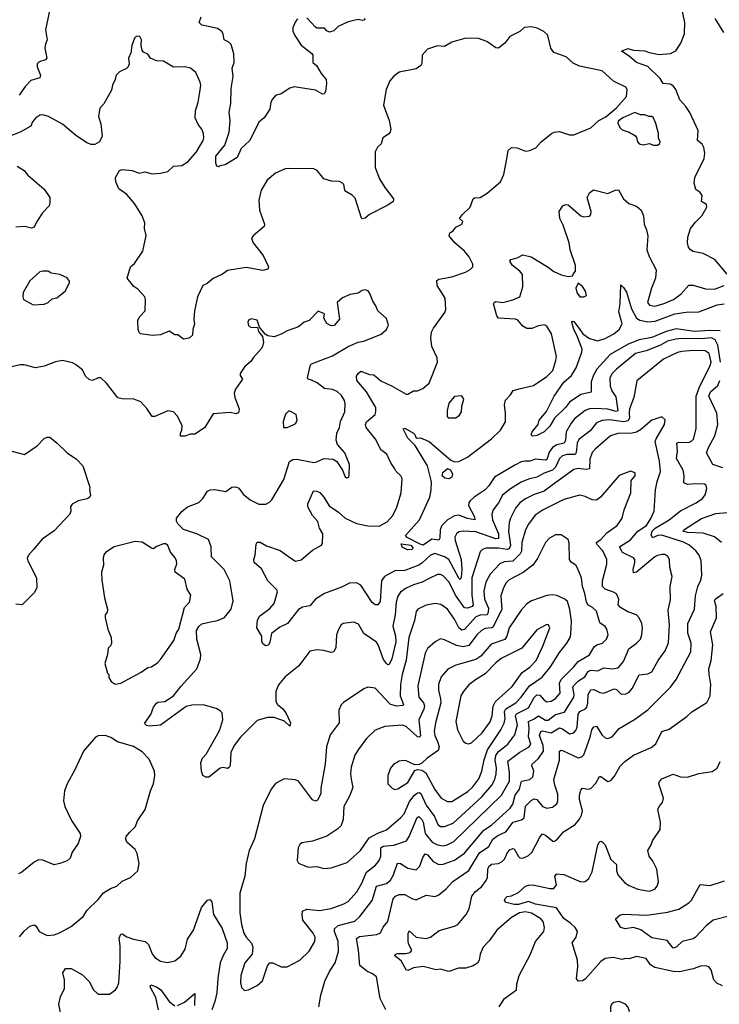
# Model space of a CAD drawing. Extents: x 1921360 to 2014538, y 768294 to 907744.
# Tile 371 of 412: x 1987023 to 1991949, y 859853 to 866786. Entities that reach past the tile are written whole.
import ezdxf

# ---------------------------------------------------------------- set-up
doc = ezdxf.new("R2010")
doc.units = 0

msp = doc.modelspace()

# ---------------------------------------------------------------- linework, layer by layer
at = {"layer": '0CON10XD'}
for points in [[(1992004.6, 864995), (1991917.2, 865097.2), (1991835, 865138.5), (1991764.4, 865154.4), (1991746.2, 865165), (1991733, 865183), (1991724.3, 865214.3), (1991727.5, 865255), (1991746.7, 865315), (1991780.9, 865359.1), (1991826, 865405), (1991862.5, 865465), (1991860, 865485), (1991823.8, 865505), (1991827.7, 865547.7), (1991815, 865570), (1991785, 865590), (1991771.2, 865635), (1991778, 865675), (1991842, 865808), (1991846.9, 865845), (1991840.6, 865885), (1991828.3, 865908.3), (1991795.4, 865935.4), (1991799.4, 866005), (1991742.6, 866132.6), (1991713.5, 866175), (1991671, 866221), (1991643.2, 866295), (1991627.7, 866317.7), (1991602.9, 866332.9), (1991555, 866336.2), (1991532.7, 866372.7), (1991445, 866455.8), (1991365, 866484.5), (1991315, 866528), (1991260, 866565), (1991305, 866583.3), (1991345, 866571.2), (1991424.1, 866565.9), (1991455.7, 866554.3), (1991525, 866540.4), (1991605, 866546.7), (1991642.6, 866567.4), (1991679.2, 866620.8), (1991704.6, 866685.4), (1991707.5, 866765), (1991669.2, 866945)], [(1987245, 866903.8), (1987203.9, 866713.9), (1987216.7, 866645), (1987204.4, 866615), (1987200.5, 866585), (1987212.9, 866515), (1987205, 866502.5), (1987160.9, 866489.1), (1987146, 866475), (1987146, 866455), (1987168.6, 866395), (1987165, 866376.7), (1987102.2, 866357.8), (1987062.6, 866317.4), (1987018.9, 866255)], [(1990453.3, 865806.7), (1990462, 865865), (1990485, 865886.2), (1990525, 865882.5), (1990585, 865860.8), (1990615, 865865.8), (1990656.4, 865883.6), (1990695, 865926), (1990766.7, 865985), (1990787.5, 865995), (1990825, 865998.6), (1990895, 865975.7), (1990925, 865974.4), (1991044.5, 866025.5), (1991101.2, 866075), (1991149.1, 866100.9), (1991225.2, 866164.8), (1991296, 866245), (1991300, 866295), (1991291.7, 866311.7), (1991205, 866353.1), (1991125, 866425.5), (1990965, 866459.2), (1990919.3, 866479.3), (1990870, 866525), (1990785, 866555.7), (1990761.9, 866585), (1990746.1, 866656.1), (1990738.3, 866678.3), (1990713.6, 866703.6), (1990666.2, 866726.2), (1990625, 866736.7), (1990575, 866730), (1990545, 866703.3), (1990475, 866666.7), (1990439.5, 866620.5), (1990395, 866586.2), (1990375, 866588.8), (1990311.2, 866631.2), (1990254.1, 866654.1), (1990165, 866655.8), (1990065, 866627.1), (1990015, 866598.1), (1989965, 866602.5), (1989895, 866578.8), (1989856.2, 866535), (1989853.6, 866476.4), (1989847.7, 866462.3), (1989815, 866440), (1989695, 866415.6), (1989655, 866385.8), (1989630, 866355), (1989604.2, 866295), (1989584.2, 866185), (1989624, 866075), (1989636, 866015), (1989630.8, 865995), (1989619.1, 865980.9), (1989578.8, 865955), (1989567.8, 865912.2), (1989542.7, 865887.3), (1989526, 865855), (1989525.7, 865745.7), (1989557.5, 865665), (1989593.9, 865603.9), (1989653.8, 865525), (1989655.9, 865514.1), (1989653.3, 865505), (1989615, 865478.8), (1989485, 865413.3), (1989455, 865388), (1989435, 865383.3), (1989429.5, 865389.5), (1989385, 865530), (1989365, 865550), (1989320, 865575), (1989312.5, 865585), (1989306, 865625), (1989296, 865635), (1989275, 865645.8), (1989218.3, 865648.3), (1989165, 865666.2), (1989116.7, 865725), (1989095, 865736.7), (1988915, 865738.6), (1988892.5, 865735), (1988825, 865706), (1988766, 865655), (1988724.2, 865585), (1988706.9, 865515), (1988711.9, 865445), (1988745.8, 865345), (1988745, 865330), (1988666.7, 865265), (1988654.1, 865244.1), (1988666.7, 865215), (1988736, 865125), (1988774, 865045), (1988770, 865030), (1988735, 865019.4), (1988618, 865042), (1988485, 865019.2), (1988450, 864995), (1988385, 864964.3), (1988342.8, 864927.2), (1988312, 864915), (1988275.8, 864835), (1988254.4, 864735), (1988250, 864675), (1988254, 864645), (1988241.2, 864605), (1988238.8, 864565), (1988215, 864543.8), (1988175, 864536.7), (1988136.1, 864566.1), (1988115, 864567.5), (1988075, 864592.5), (1988015, 864565.8), (1987955, 864562.5), (1987874.3, 864574.3), (1987865, 864582.5), (1987856.7, 864605), (1987855, 864670), (1987868.8, 864695), (1987905.8, 864735), (1987908.8, 864815), (1987904.1, 864834.1), (1987855, 864888.8), (1987827.3, 864907.3), (1987780, 864965), (1987803.3, 865045), (1987830.8, 865069.2), (1987890, 865155), (1987913, 865267), (1987901.5, 865315), (1987903.5, 865355), (1987884, 865404), (1987832.2, 865492.2), (1987778, 865555), (1987720.8, 865595), (1987700, 865645), (1987698, 865675), (1987726.1, 865723.9), (1987745, 865731.2), (1987815, 865724.2), (1987865, 865706.2), (1987905, 865714), (1987955, 865700.8), (1988015, 865704.2), (1988065, 865717.1), (1988105, 865755.6), (1988165, 865758.6), (1988208.3, 865788.3), (1988267.8, 865855), (1988314.3, 865935), (1988319.4, 865955), (1988317.1, 865985), (1988305.7, 866015), (1988278.9, 866048.9), (1988258.1, 866095), (1988260, 866145), (1988279.4, 866205), (1988290.8, 866275), (1988297.5, 866325), (1988294.2, 866345), (1988263.8, 866415), (1988225, 866444.2), (1988185, 866453.1), (1988105, 866451.4), (1988035, 866493.3), (1987985, 866496.7), (1987943.3, 866515), (1987923.9, 866543.9), (1987895, 866557.5), (1987885, 866570), (1987877.5, 866605), (1987880, 866645), (1987868.3, 866668.3), (1987845, 866670), (1987830, 866655), (1987812.5, 866605), (1987806.4, 866553.6), (1987790, 866515), (1987792.5, 866475), (1987786.7, 866455), (1987775, 866442.5), (1987725, 866418.8), (1987702.5, 866395), (1987696, 866365), (1987675.8, 866325), (1987669.5, 866290.5), (1987615.5, 866194.5), (1987586.1, 866163.9), (1987578, 866105), (1987593.2, 866053.2), (1987602.5, 865965), (1987584.2, 865925.8), (1987552.7, 865907.3), (1987525, 865907.5), (1987495, 865919.2), (1987415, 865972.9), (1987325, 866050.8), (1987225, 866104), (1987185, 866115.8), (1987165, 866114), (1987136.1, 866093.9), (1987114, 866066), (1987100, 866035), (1987025, 865994), (1986952.5, 865965)], [(1988978.3, 866791.7), (1988961.7, 866768.3), (1988945, 866727.5), (1988945.8, 866705), (1988959.2, 866675), (1989005, 866606.7), (1989078.8, 866548.8), (1989086.2, 866535), (1989087.5, 866485), (1989112.3, 866462.3), (1989145, 866407.5), (1989180.8, 866365), (1989184.1, 866335.9), (1989175, 866280), (1989166.4, 866263.6), (1989155, 866262.5), (1989105, 866289.2), (1988955, 866314), (1988925.8, 866304.2), (1988865, 866264), (1988825, 866252.5), (1988803.3, 866226.7), (1988790, 866205), (1988783.3, 866155), (1988743.8, 866095), (1988706.7, 866065), (1988644, 865935), (1988582.1, 865877.9), (1988554, 865815), (1988470, 865765), (1988433, 865757), (1988425, 865750), (1988410, 865755), (1988403.8, 865775), (1988403.8, 865825), (1988467.7, 865902.3), (1988498.2, 865995), (1988504.7, 866075), (1988498.1, 866135), (1988510.4, 866195), (1988512.3, 866302.3), (1988526.1, 866385), (1988519.5, 866445), (1988533.9, 866485), (1988531.2, 866545), (1988511.2, 866611.2), (1988495, 866628.6), (1988463.3, 866645), (1988455.8, 866685.8), (1988445, 866703.3), (1988415, 866724), (1988341.1, 866741.1), (1988305, 866748.1), (1988286, 866765), (1988299.4, 866805)], [(1989456.2, 866795), (1989445, 866783.3), (1989435, 866780), (1989405, 866786.7), (1989335, 866771.2), (1989265, 866737.5), (1989235, 866707.5), (1989205, 866697.5), (1989185, 866707.5), (1989170, 866725), (1989117, 866727), (1989105, 866733.3), (1989045, 866798)], [(1991916.7, 866795), (1991979.2, 866695)], [(1991515, 865902.5), (1991530, 865915), (1991532.5, 865925), (1991520.7, 865950.7), (1991520, 865985), (1991501.2, 866055), (1991486, 866095), (1991475, 866103.3), (1991453.9, 866103.9), (1991425, 866116), (1991395, 866116.7), (1991355, 866131.2), (1991270, 866095), (1991237.7, 866072.3), (1991233.8, 866055), (1991250, 866025), (1991265, 866011.2), (1991315, 865994), (1991358.8, 865968.8), (1991367, 865957), (1991373.3, 865925), (1991385, 865911.2), (1991416, 865904), (1991455, 865913.3), (1991485, 865903.3), (1991515, 865902.5)], [(1989602, 859815), (1989560, 859895), (1989536.4, 860046.4), (1989507.6, 860067.6), (1989466.2, 860086.2), (1989417, 860127), (1989409.4, 860235), (1989394.6, 860315.4), (1989415, 860330.7), (1989537.5, 860345), (1989563.7, 860356.3), (1989583, 860397), (1989615, 860436), (1989651.8, 860595), (1989668.1, 860615), (1989695, 860626.1), (1989735, 860625.4), (1989785, 860597.1), (1989815, 860589.5), (1989885, 860621.9), (1989948.5, 860611.5), (1989975, 860624.2), (1990025, 860666.7), (1990071.8, 860718.2), (1990185.7, 860794.3), (1990260.2, 860919.8), (1990326.5, 860963.5), (1990353.9, 861015), (1990389, 861041), (1990445, 861067.8), (1990496.5, 861135), (1990557.1, 861152.9), (1990574.4, 861165), (1990585, 861247.5), (1990625, 861287.5), (1990645, 861298.9), (1990665, 861295.7), (1990704.7, 861244.7), (1990733.9, 861233.9), (1990775, 861241.8), (1990805.9, 861264.1), (1990812.1, 861285), (1990812.8, 861332.8), (1990790.4, 861395), (1990783.7, 861436.3), (1990825, 861572.5), (1990825, 861636.2), (1990835, 861642.5), (1990845, 861639.5), (1990955, 861588.9), (1990981.2, 861595), (1990995, 861609.2), (1991040.3, 861735), (1991050.8, 861785), (1991065, 861807.1), (1991085, 861812), (1991125, 861749.2), (1991145, 861730), (1991165, 861725.7), (1991195, 861735.7), (1991245, 861795.8), (1991352, 861858), (1991445, 861926.7), (1991604.4, 862085), (1991645, 862140), (1991749.1, 862335), (1991752.1, 862395), (1991726.5, 862466.5), (1991728.2, 862535), (1991775.5, 862635), (1991781.2, 862728.8), (1991797.5, 862795), (1991818.6, 862838.6), (1991826.9, 862875), (1991821.1, 862975), (1991806.7, 863015), (1991782.9, 863045), (1991735, 863087.1), (1991696.6, 863106.6), (1991545, 863155.5), (1991515.5, 863154.5), (1991478.5, 863138.5), (1991468.8, 863158.8), (1991476.1, 863185), (1991496.7, 863205), (1991595.3, 863265), (1991675, 863326.9), (1991787.1, 863385), (1991830.6, 863415), (1991850.1, 863439.9), (1991861.2, 863485), (1991856.5, 863505), (1991845.3, 863515.3), (1991785, 863517.9), (1991725, 863512.2), (1991699.2, 863525), (1991702.5, 863575), (1991694.5, 863615), (1991648.9, 863695), (1991654.2, 863745.8), (1991650.5, 863805), (1991665, 863811.1), (1991735, 863809.6), (1991755, 863819.6), (1991766.6, 863833.4), (1991785.4, 863905), (1991785.2, 864135), (1991807.4, 864192.6), (1991885, 864350.9), (1991891, 864375), (1991878.7, 864435), (1991850, 864455), (1991765, 864456.3), (1991685, 864449.7), (1991655, 864441.5), (1991556.9, 864395), (1991367.5, 864242.5), (1991348.5, 864125), (1991317.6, 864045), (1991313.5, 864016.5), (1991317.4, 863982.6), (1991308.2, 863961.8), (1991275, 863953.3), (1991175, 863968.7), (1991125.2, 863964.8), (1991085, 863946.2), (1991039, 863891), (1990959.9, 863830.1), (1990948.8, 863805), (1990941.6, 863738.4), (1990934.8, 863725.2), (1990875, 863724), (1990845.9, 863714.1), (1990824.2, 863695), (1990795.6, 863634.4), (1990775.6, 863614.4), (1990716.9, 863593.1), (1990665, 863563.9), (1990605, 863550), (1990555, 863528.5), (1990477.7, 863482.3), (1990423.2, 863436.8), (1990394.6, 863385), (1990356, 863334), (1990346.4, 863305), (1990352.8, 863265), (1990393.3, 863165), (1990395, 863133.8), (1990375, 863129.6), (1990235, 863178.8), (1990144.7, 863185.3), (1990115, 863180), (1990097.5, 863165), (1990087.9, 863142.1), (1990088.7, 863118.7), (1990131.7, 862985), (1990135.2, 862915), (1990131.5, 862858.5), (1990125, 862844.3), (1990115, 862853.1), (1990043.5, 862985), (1990015, 863004.8), (1989945, 863026.6), (1989915, 863014.7), (1989855, 862958.2), (1989834, 862946), (1989735, 862907.5), (1989665, 862904.7), (1989591.1, 862865), (1989571.3, 862835), (1989560.4, 862689.6), (1989545, 862665.7), (1989525, 862666.9), (1989505, 862682.5), (1989425, 862803.1), (1989395, 862820.5), (1989345, 862817.9), (1989289.8, 862790.2), (1989168, 862745), (1989105.8, 862705), (1989065, 862659.2), (1989015, 862650), (1988985, 862632.9), (1988908, 862535), (1988855, 862509.2), (1988795.5, 862464.5), (1988785, 862402.5), (1988775, 862381.2), (1988755, 862376.7), (1988738.3, 862388.3), (1988728, 862405), (1988726.9, 862445), (1988693, 862503), (1988696.7, 862555), (1988711.1, 862585), (1988785, 862640), (1988815.2, 862674.8), (1988837.4, 862757.4), (1988832.4, 862772.4), (1988769.2, 862835), (1988725, 862920), (1988674, 862965), (1988672, 862985), (1988680.8, 863015), (1988687.7, 863092.3), (1988695, 863107.5), (1988715, 863106), (1988760.9, 863080.9), (1988858, 863048), (1988933.1, 862995), (1988965, 862973.5), (1989005, 862983.8), (1989085, 863050.8), (1989148, 863085), (1989155, 863097.5), (1989156.9, 863165), (1989134.5, 863204.5), (1989122.6, 863252.6), (1989085.4, 863295.4), (1989050.6, 863355), (1989052.4, 863377.6), (1989091.4, 863468.6), (1989115, 863467.3), (1989135.7, 863455.7), (1989163.8, 863425), (1989202.9, 863362.9), (1989267.7, 863317.7), (1989315, 863275.4), (1989395, 863239.6), (1989475, 863222.9), (1989555, 863218.9), (1989610.5, 863249.5), (1989650.6, 863295), (1989677.6, 863352.4), (1989708.1, 863455), (1989715.7, 863555), (1989706, 863575), (1989674.5, 863604.5), (1989663.3, 863623.3), (1989635.8, 863665), (1989606.9, 863726.9), (1989565, 863758), (1989530.2, 863830.2), (1989461.9, 863915), (1989458.2, 863935), (1989465.4, 863955), (1989525, 864006), (1989531.2, 864025), (1989529.6, 864055), (1989465, 864165.5), (1989396, 864245), (1989395.3, 864274.7), (1989405, 864295.7), (1989425, 864310), (1989485, 864286.5), (1989515.4, 864285.4), (1989565, 864242.1), (1989646.4, 864206.4), (1989745, 864150), (1989755, 864150), (1989795, 864172), (1989825, 864173.3), (1989861.2, 864188.8), (1989905, 864226.7), (1989965.8, 864375), (1989962.5, 864405), (1989925.4, 864485), (1989917.6, 864542.4), (1989923.1, 864585), (1989936.9, 864615), (1990015.8, 864725), (1990022.9, 864745), (1990019.2, 864825), (1989961.4, 864915), (1989960, 864950), (1989975, 864960), (1990065.4, 864974.6), (1990160.9, 865009.1), (1990194.1, 865025.9), (1990213.3, 865045), (1990213.8, 865065), (1990188, 865115), (1990155.7, 865155), (1990087.5, 865215), (1990053.6, 865253.6), (1990047.5, 865265), (1990052.5, 865285), (1990075, 865300), (1990094, 865326), (1990136.7, 865345), (1990142.5, 865365), (1990120, 865385), (1990142, 865415), (1990194, 865465), (1990215.8, 865524.2), (1990225, 865531.2), (1990265, 865534.2), (1990315.3, 865564.7), (1990409.2, 865645), (1990432.5, 865695), (1990453.3, 865806.7)], [(1987004, 865755), (1987053.4, 865723.4), (1987080.2, 865690.2), (1987195, 865593.3), (1987235.8, 865535), (1987236, 865495), (1987230, 865475), (1987184.2, 865425), (1987144.5, 865365.5), (1987125.6, 865324.4), (1987105, 865318), (1987058.6, 865328.6), (1986995, 865325.8)], [(1991957.8, 864375), (1991938.6, 864495), (1991920.8, 864530.8), (1991895, 864544.8), (1991825, 864539.2), (1991685, 864542), (1991643.8, 864536.2), (1991585, 864523.3), (1991535, 864494.7), (1991435, 864453.6), (1991360, 864435), (1991225, 864326.2), (1991194.6, 864295), (1991179.1, 864265), (1991180.4, 864205), (1991192.3, 864172.3), (1991221.1, 864131.1), (1991235, 864031.1), (1991224, 864026), (1991165, 864043.6), (1991072.6, 864047.4), (1991034.2, 864045.8), (1991005.3, 864034.7), (1990930, 863975), (1990905, 863945.7), (1990869.7, 863885), (1990865.5, 863824.5), (1990857.7, 863805), (1990805, 863793.5), (1990775.4, 863774.6), (1990750, 863740), (1990735, 863689.1), (1990724.7, 863685.3), (1990655, 863691.2), (1990615, 863677.2), (1990583.1, 863676.9), (1990555, 863671.7), (1990510, 863650), (1990365, 863564.7), (1990326.9, 863503.1), (1990299.7, 863475), (1990223.5, 863425), (1990195, 863398.9), (1990185.5, 863385), (1990183.1, 863365), (1990224.4, 863285), (1990228.8, 863265), (1990175, 863272.9), (1990115, 863297.8), (1990085, 863292.4), (1990035, 863263.3), (1989995.3, 863225), (1989983.3, 863195), (1989981.3, 863135), (1989975, 863122.2), (1989925, 863127.5), (1989865, 863086.7), (1989841.8, 863091.8), (1989750.6, 863140.6), (1989740, 863155), (1989838, 863265), (1989910, 863425), (1989919.6, 863475), (1989922, 863532), (1989894.5, 863645), (1989808.2, 863788.2), (1989755, 863839.2), (1989723.8, 863906.2), (1989735, 863908.8), (1989795.5, 863875.5), (1989806.2, 863865), (1989815, 863840), (1989845, 863842), (1989905, 863815.6), (1990059.2, 863685), (1990085, 863673.2), (1990115, 863675.4), (1990175, 863706.2), (1990345.6, 863835), (1990407.5, 863895), (1990442.9, 863955), (1990444.3, 864015), (1990435.8, 864075), (1990443.2, 864106.8), (1990478.8, 864145), (1990496.7, 864175), (1990550.3, 864189.7), (1990640.3, 864209.7), (1990735, 864272.9), (1990777.5, 864315), (1990799.2, 864385), (1990802.5, 864415), (1990768.6, 864575), (1990735, 864628.8), (1990717.9, 864637.9), (1990675, 864630.6), (1990628.7, 864611.3), (1990595, 864611.4), (1990565, 864628.1), (1990529.7, 864669.7), (1990515, 864677.8), (1990394.6, 864684.6), (1990381.7, 864701.7), (1990360, 864785), (1990363.3, 864795), (1990375, 864801.2), (1990425, 864794), (1990495, 864812.9), (1990545.7, 864834.3), (1990565.6, 864905), (1990562.6, 864992.6), (1990545.5, 865015.5), (1990492.5, 865055), (1990473.9, 865086.1), (1990482.3, 865097.7), (1990525, 865108), (1990565, 865130.8), (1990623.8, 865115), (1990745, 865042.2), (1990785, 865011.9), (1990835, 864988.8), (1990885, 864977.5), (1990918.3, 864981.7), (1990920, 864995), (1990937.5, 865015), (1990937.5, 865055), (1990899.4, 865165), (1990891.9, 865215), (1990848.6, 865338.6), (1990825.6, 865385), (1990822.5, 865435), (1990846.7, 865475), (1990865, 865484), (1990885, 865482.9), (1990975, 865404), (1990995, 865398), (1991035, 865403.3), (1991043.8, 865415), (1991045.8, 865435), (1991018, 865535), (1991035, 865566.7), (1991062.5, 865587.5), (1991165, 865562.5), (1991215, 865586.2), (1991238.3, 865588.3), (1991273.8, 865525), (1991312.4, 865492.4), (1991365, 865474), (1991398.8, 865445), (1991415.6, 865405.6), (1991420, 865345), (1991436.3, 865306.3), (1991446.8, 865263.2), (1991438.8, 865165), (1991455, 865117.5), (1991503.9, 865023.9), (1991498.8, 864965), (1991471.4, 864895), (1991443.6, 864795), (1991458.8, 864775), (1991495, 864768.8), (1991555, 864785.4), (1991626.9, 864815), (1991680.5, 864855), (1991735, 864915.8), (1991765, 864916.9), (1991850.9, 864890.9), (1991915, 864889.3), (1991984.3, 864915)], [(1987117, 864777), (1987195, 864783.8), (1987222.5, 864795), (1987250.5, 864819.5), (1987285, 864826.7), (1987345, 864876.7), (1987372.5, 864935), (1987372.5, 864945), (1987357.7, 864967.7), (1987305, 864991.2), (1987245, 865002), (1987224.1, 865014.1), (1987185, 865015.8), (1987165, 865010), (1987095, 864946.2), (1987048, 864865), (1987044, 864835), (1987048.8, 864815), (1987117, 864777)], [(1989077.1, 864247.1), (1989055.8, 864255), (1989049.1, 864265), (1989070, 864355), (1989077, 864363), (1989225, 864419.5), (1989336.2, 864483.8), (1989405, 864514.3), (1989445, 864521.9), (1989567.9, 864572.1), (1989605.8, 864605), (1989619.2, 864635), (1989605, 864682.5), (1989543.8, 864735), (1989531.7, 864771.7), (1989510, 864805), (1989488.3, 864858.3), (1989475.6, 864875.6), (1989455, 864883.1), (1989435, 864879.1), (1989405, 864860), (1989349.1, 864850.9), (1989295, 864826.7), (1989257.5, 864795), (1989273.9, 864676.1), (1989237.7, 864632.3), (1989215, 864630), (1989185, 864646.7), (1989163.6, 864683.6), (1989170, 864715), (1989125, 864732.5), (1989062, 864668), (1989026.7, 864655), (1988986.8, 864623.2), (1988905, 864596), (1988865, 864572), (1988815, 864553.3), (1988770.7, 864560.7), (1988750.7, 864570.7), (1988711.7, 864621.7), (1988695, 864670), (1988655, 864680), (1988637, 864673), (1988630, 864655), (1988635, 864630), (1988650.7, 864620.7), (1988698.3, 864618.3), (1988705, 864590), (1988732.5, 864555), (1988740, 864515), (1988733.3, 864485), (1988722.3, 864467.7), (1988665.7, 864404.3), (1988651.2, 864378.8), (1988609.2, 864345), (1988576.2, 864295), (1988575, 864280), (1988592.5, 864255), (1988542.5, 864185), (1988532.9, 864155), (1988538, 864125), (1988568, 864045), (1988562.3, 864017.7), (1988545, 864010), (1988505, 864020), (1988385, 864010), (1988325, 863912), (1988255, 863867.5), (1988225, 863867.5), (1988185.9, 863854.1), (1988155, 863853.3), (1988154, 863875), (1988164, 863895), (1988166.7, 863925), (1988133.8, 863995), (1988105, 864024), (1988065, 864031.2), (1987975, 863992.5), (1987955, 863992.5), (1987918.8, 864048.8), (1987875, 864095.7), (1987827, 864113), (1987745, 864115.8), (1987713, 864123), (1987635, 864225.6), (1987595, 864264.2), (1987575, 864264.4), (1987535, 864244.5), (1987515, 864250.5), (1987486.1, 864276.1), (1987465, 864321.2), (1987415, 864358.6), (1987395, 864370), (1987325, 864387.1), (1987275, 864377.5), (1987196.1, 864346.1), (1987135, 864335.7), (1987055, 864355.5), (1987025, 864355.6), (1986935, 864335.7)], [(1991954.2, 864594.2), (1991882.1, 864597.9), (1991775, 864590.1), (1991645, 864608.4), (1991575, 864589.7), (1991475, 864549), (1991385, 864531), (1991308.4, 864501.6), (1991181.8, 864428.2), (1991086.4, 864325), (1991062.5, 864282.5), (1991046.4, 864235), (1991047.6, 864162.4), (1990974, 864146), (1990895, 864093.4), (1990865, 864054.7), (1990788.9, 863981.1), (1990755, 863922.9), (1990715, 863884.4), (1990665, 863857.5), (1990633.3, 863853.3), (1990623.3, 863863.3), (1990632.5, 863885), (1990672.5, 863935), (1990681.2, 863965), (1990732.1, 864027.9), (1990785.5, 864135), (1990855, 864234), (1990908.8, 864281.2), (1990941.6, 864335), (1990980.3, 864445), (1990982.4, 864465), (1990945.8, 864565), (1990924.3, 864605), (1990911.2, 864655), (1990915, 864662.5), (1990925, 864660), (1990961.5, 864611.5), (1990988.6, 864575), (1991035, 864540.8), (1991095, 864524.8), (1991145, 864540), (1991206.2, 864573.8), (1991245, 864604.7), (1991265.2, 864645), (1991241.2, 864728.8), (1991251.8, 864785), (1991255, 864920), (1991275, 864901.2), (1991295, 864868), (1991330, 864750), (1991365, 864685.4), (1991389.7, 864669.7), (1991445, 864657.9), (1991496.9, 864663.1), (1991635, 864715.8), (1991715, 864727.5), (1991805, 864730), (1991935, 864777), (1991984.3, 864785)], [(1990995, 864834), (1991013.3, 864845), (1991006.7, 864875), (1990986.4, 864906.4), (1990955, 864930), (1990940, 864895), (1990946.7, 864865), (1990967.5, 864835), (1990995, 864834)], [(1989128, 859835), (1989142.1, 859917.9), (1989171.4, 860015), (1989204.4, 860085), (1989244.2, 860145), (1989268.2, 860225), (1989265.9, 860295), (1989240.5, 860365), (1989239.1, 860385), (1989265, 860408), (1989382.3, 860437.7), (1989418.2, 860471.8), (1989503.8, 860585), (1989535.9, 860684.1), (1989605, 860703.2), (1989632.8, 860727.2), (1989655, 860765.7), (1989682.8, 860847.2), (1989705, 860844.6), (1989755, 860810.6), (1989815, 860800), (1989841.1, 860825), (1989862.2, 860887.8), (1989877, 860913), (1989895, 860904.5), (1989935, 860857.9), (1989975, 860838.5), (1990005, 860838.7), (1990085, 860867.6), (1990155, 860917.3), (1990291.7, 861078.3), (1990346.2, 861115), (1990477.5, 861235), (1990495, 861261.4), (1990512, 861325), (1990543, 861367), (1990556.9, 861423.1), (1990613.9, 861436.1), (1990636.7, 861455), (1990643.6, 861493.6), (1990627.9, 861535), (1990630.9, 861545), (1990676.8, 861583.2), (1990710.5, 861635), (1990710, 861675), (1990683.4, 861745), (1990692.2, 861775), (1990705, 861778), (1990765, 861765.2), (1990825, 861799.3), (1990845, 861792.5), (1990895, 861756.5), (1990925, 861764.5), (1990941.8, 861785), (1990948, 861805), (1990955, 861895.7), (1990966.1, 861913.9), (1991006.1, 861933.9), (1991016.2, 861945), (1991023.6, 861975), (1991025, 862033.8), (1991045, 862066.4), (1991065, 862070.4), (1991108.8, 862048.8), (1991135, 862043.9), (1991210, 862075), (1991225, 862070), (1991257, 862037), (1991291.3, 862038.7), (1991315, 862051.4), (1991335, 862075.8), (1991385, 862172.5), (1991445, 862179.5), (1991473.1, 862195), (1991519.1, 862275), (1991569.1, 862340.9), (1991592.4, 862397.6), (1991599.6, 862525), (1991588.3, 862628.3), (1991605, 862700), (1991602.5, 862795), (1991617.1, 862865), (1991601.7, 862928.3), (1991597.9, 862985), (1991585.8, 863005.8), (1991565, 863019.1), (1991545, 863021.2), (1991515, 863013.6), (1991495, 863003.5), (1991365, 862896.4), (1991345, 862892), (1991342.9, 862915), (1991355.2, 862964.8), (1991354, 862985), (1991345, 862996.9), (1991267.3, 863035), (1991247.1, 863075), (1991325, 863123.9), (1991375, 863183.8), (1991437, 863225), (1991466.1, 863273.9), (1991490, 863325), (1991500.4, 863475), (1991510.9, 863535), (1991535.4, 863605), (1991527.8, 863677.8), (1991498.1, 863815), (1991504.4, 863835), (1991563.8, 863935), (1991567.3, 863967.3), (1991545, 863990), (1991475, 863966), (1991395, 863898.9), (1991365, 863882.1), (1991335, 863874.7), (1991235, 863872.7), (1991184.1, 863855.9), (1991075, 863762.5), (1991055, 863738.1), (1991037.8, 863692.2), (1991035, 863623.3), (1991015, 863619.1), (1990955, 863626.8), (1990925, 863619.7), (1990772.3, 863507.7), (1990715, 863467.1), (1990646.6, 863443.4), (1990585, 863413.2), (1990545.7, 863384.3), (1990515, 863346.7), (1990478.9, 863275), (1990470.6, 863245), (1990463.9, 863185), (1990479, 863085), (1990468.8, 863061.2), (1990455, 863054.4), (1990395, 863064.8), (1990306, 863064), (1990282.5, 863055), (1990265, 863039.2), (1990205.7, 862855), (1990205.5, 862735), (1990215.3, 862665), (1990208.5, 862655), (1990175, 862641.9), (1990155, 862645.4), (1990092, 862735), (1990045.8, 862825), (1990005, 862870.5), (1989985, 862879.1), (1989965, 862878.5), (1989905, 862851.1), (1989857.1, 862825), (1989795, 862807.3), (1989745, 862783.2), (1989705.3, 862754.7), (1989685, 862726), (1989673.9, 862685), (1989665.9, 862595), (1989650.3, 862515), (1989669.3, 862445), (1989670.2, 862405), (1989642.3, 862285), (1989625, 862246), (1989615, 862244), (1989605, 862252), (1989585, 862280.8), (1989547.3, 862385), (1989535, 862403.3), (1989445.8, 862465), (1989408.6, 862528.6), (1989375, 862544.2), (1989300, 862535), (1989285.9, 862524.1), (1989267, 862493), (1989254.2, 862455), (1989248.1, 862365), (1989235, 862333.8), (1989215, 862330), (1989165, 862344.3), (1989115, 862348.8), (1989065, 862338.8), (1989016, 862275), (1988985.7, 862234.3), (1988891.7, 862158.3), (1988845, 862102), (1988825.6, 862055), (1988825.6, 861985), (1988837.1, 861965), (1988872.9, 861935), (1988897.1, 861905), (1988928.8, 861835), (1988925, 861812.5), (1988886.9, 861846.9), (1988815, 861871.8), (1988766.7, 861873.3), (1988695, 861850.5), (1988578.5, 861735), (1988534.1, 861675.9), (1988508.6, 861625), (1988505.8, 861535), (1988498.8, 861521.2), (1988485, 861513.8), (1988455, 861520), (1988435, 861516), (1988355, 861452.5), (1988333, 861453), (1988313.3, 861465), (1988304, 861495), (1988298, 861555), (1988310, 861585), (1988336, 861615), (1988415.9, 861754.1), (1988431.5, 861785), (1988452.9, 861855), (1988447.5, 861905), (1988435, 861920), (1988406.7, 861935), (1988315, 861962.5), (1988235, 861960), (1988195, 861950.6), (1988015, 861818.8), (1987935, 861810.8), (1987915, 861816.2), (1987901.2, 861831.2), (1987946.4, 861893.6), (1987965.5, 861944.5), (1987985, 861974), (1987995, 861980), (1988045, 861984.5), (1988105.6, 862025), (1988158.1, 862091.9), (1988270, 862215), (1988295.4, 862284.6), (1988299.1, 862315), (1988270.4, 862425), (1988268.5, 862485), (1988285, 862514.3), (1988305, 862531.1), (1988365.6, 862545.6), (1988414.4, 862555.6), (1988465, 862576.2), (1988511.4, 862635), (1988525.7, 862695), (1988502.2, 862835), (1988463.1, 862915), (1988373.7, 863003.7), (1988370.5, 863075), (1988352.5, 863125), (1988275, 863164), (1988175, 863195.4), (1988136.2, 863235), (1988126.4, 863255), (1988127.8, 863275), (1988165, 863322.9), (1988204, 863355), (1988285, 863385.7), (1988311.9, 863415), (1988344.3, 863465.7), (1988365, 863475.7), (1988395, 863476.9), (1988475, 863464), (1988516.1, 863493.9), (1988545, 863496), (1988566.3, 863486.3), (1988595.6, 863445.6), (1988644.6, 863404.6), (1988705.9, 863374.1), (1988755, 863374.2), (1988782.1, 863387.9), (1988799.2, 863405), (1988882.6, 863547.4), (1988923.5, 863675), (1988945, 863690), (1988975, 863691.2), (1989095, 863668.1), (1989115, 863671.9), (1989165, 863696.9), (1989230.5, 863690.5), (1989256.7, 863675), (1989296.2, 863615), (1989315, 863567.5), (1989325, 863560), (1989337.5, 863565), (1989343.3, 863575), (1989345.8, 863655), (1989312.5, 863735), (1989260, 863795), (1989251.1, 863825), (1989256.4, 863875), (1989275.4, 863915), (1989282.6, 863957.4), (1989311.9, 864025), (1989314.4, 864084.4), (1989309.4, 864105), (1989289.5, 864139.5), (1989257.6, 864167.6), (1989225, 864180.9), (1989168.3, 864188.3), (1989118.5, 864228.5), (1989077.1, 864247.1)], [(1991975, 863630), (1991903.3, 863655), (1991859.6, 863735), (1991875, 863778.1), (1991917.5, 863855), (1991938.8, 863935), (1991931.2, 864015), (1991876.3, 864135), (1991888.1, 864165), (1991939.4, 864210.6), (1991952.5, 864245)], [(1990045, 863982.5), (1990095, 863983.3), (1990119.5, 864000.5), (1990133.8, 864025), (1990136.7, 864065), (1990150, 864115), (1990136.4, 864136.4), (1990085, 864132.5), (1990043.8, 864085), (1990033, 864033), (1990033, 863993), (1990045, 863982.5)], [(1988905, 863913.3), (1988953.3, 863935), (1988966.7, 863945), (1988976.7, 863965), (1988970, 864005), (1988925, 864030), (1988915, 864030), (1988895, 864007.5), (1988877, 863957), (1988880, 863915), (1988905, 863913.3)], [(1986805, 863790), (1987056.1, 863723.9), (1987146.7, 863785), (1987195, 863836.7), (1987215, 863846.7), (1987235, 863846.7), (1987286.7, 863805), (1987357.5, 863735), (1987421.7, 863691.7), (1987467.5, 863645), (1987517.5, 863495), (1987513.8, 863475), (1987521.2, 863435), (1987517.1, 863422.9), (1987498.3, 863411.7), (1987435, 863399.2), (1987393.3, 863375), (1987380, 863355), (1987383.8, 863325), (1987376.7, 863305), (1987265, 863187.8), (1987181.1, 863128.9), (1987119.1, 863055), (1987083.7, 863016.3), (1987076, 862995), (1987080.4, 862975), (1987140, 862855), (1987144, 862785), (1987125, 862750), (1987045, 862671.2), (1987035, 862666.2), (1986995, 862671.2)], [(1990045, 863551.9), (1990017.1, 863557.1), (1989998.4, 863575), (1990002.5, 863597.5), (1990035, 863625.4), (1990057.2, 863617.2), (1990070, 863585), (1990066, 863564), (1990045, 863551.9)], [(1988605, 859949.2), (1988635, 859954.2), (1988695, 859986), (1988732.3, 860017.7), (1988767, 860123), (1988785, 860144), (1988805, 860145.8), (1988865, 860116.9), (1988905, 860117.8), (1988995, 860162.9), (1989062.2, 860227.8), (1989101.1, 860295), (1989104.4, 860325), (1989089.2, 860355), (1989016.7, 860445), (1989011.5, 860485), (1989015, 860508), (1989045, 860522.2), (1989135, 860514.6), (1989215, 860527.5), (1989305, 860559.6), (1989335, 860576.2), (1989396.6, 860645), (1989432.8, 860705), (1989465, 860782.9), (1989527.2, 860832.8), (1989554.6, 860865), (1989565, 860893.3), (1989565.2, 860925), (1989566.9, 860955), (1989582.3, 860967.7), (1989657, 860973), (1989745.8, 861005), (1989766.4, 861033.6), (1989821.8, 861168.2), (1989833.7, 861176.3), (1989854.7, 861155), (1989863.8, 861135), (1989878, 861055), (1989926.2, 860995), (1989965, 860975.8), (1990005, 860970), (1990033.1, 860976.9), (1990079.9, 861000.1), (1990416.6, 861325), (1990470.8, 861425), (1990472.7, 861485), (1990460.8, 861565), (1990545, 861629.3), (1990611.1, 861665), (1990621.8, 861685), (1990605.9, 861735.9), (1990610.7, 861795), (1990605, 861845.4), (1990645, 861862.7), (1990675, 861885.4), (1990725, 861854.3), (1990745, 861853.8), (1990795, 861893.3), (1990859.5, 861910.5), (1990924.7, 862015), (1990926.5, 862035), (1990917.1, 862082.9), (1990922.3, 862095), (1990958.8, 862131.2), (1991001.7, 862158.3), (1991025, 862196.9), (1991045, 862205.2), (1991095, 862200), (1991135, 862222.5), (1991195, 862214.7), (1991237.6, 862222.4), (1991274, 862266), (1991312.7, 862355), (1991367.1, 862395), (1991395.3, 862424.7), (1991404.4, 862455), (1991407.8, 862505), (1991403.1, 862535), (1991385.7, 862575), (1991365.5, 862595.5), (1991305, 862615.6), (1991253, 862647), (1991237.8, 862665), (1991242.1, 862705), (1991225, 862742.2), (1991205.3, 862755.3), (1991146, 862776), (1991126.5, 862795), (1991126.9, 862835), (1991157.1, 862952.9), (1991156.2, 862985), (1991128.5, 863045), (1991090.4, 863085), (1991081.4, 863105), (1991115, 863125.5), (1991158.1, 863171.9), (1991229.2, 863225), (1991264.4, 863275), (1991278.9, 863335), (1991325.6, 863455), (1991328.8, 863541.2), (1991355.8, 863575), (1991356, 863595), (1991322.7, 863607.3), (1991245, 863576.7), (1991112, 863425), (1991085, 863402), (1991055, 863404.3), (1991005, 863428.1), (1990965, 863437.1), (1990905, 863421.5), (1990855, 863406.5), (1990775, 863368.2), (1990709.4, 863335), (1990653.5, 863296.5), (1990605, 863234.4), (1990583.4, 863195), (1990559.5, 863105), (1990555.6, 863044.4), (1990546, 863025), (1990495, 862974.2), (1990435, 862968.7), (1990404.7, 862955.3), (1990335, 862881.1), (1990304.1, 862825), (1990291.4, 862765), (1990295.3, 862705), (1990323.4, 862643.4), (1990322.5, 862615), (1990314.4, 862595.6), (1990265, 862592.3), (1990235, 862581.6), (1990155, 862492.7), (1990135, 862486.7), (1990115, 862504.5), (1990083.9, 862565), (1990035.6, 862635), (1989988.8, 862668.8), (1989947.5, 862675), (1989885, 862662.9), (1989826.2, 862635), (1989815, 862620), (1989802.3, 862555), (1989763.4, 862436.6), (1989743.9, 862276.1), (1989715.8, 862175), (1989704.7, 862105), (1989702.4, 862025), (1989725.6, 861965), (1989723, 861957), (1989677.9, 861952.1), (1989633.8, 861963.8), (1989525, 862078.6), (1989475, 862085.8), (1989445, 862074.3), (1989302, 861978), (1989287.4, 861962.6), (1989269.4, 861925), (1989273.3, 861835), (1989210, 861750), (1989183.1, 861665), (1989173.5, 861545), (1989144.3, 861374.3), (1989143.3, 861335), (1989120.3, 861289.7), (1989105, 861283.8), (1989085, 861293.8), (1988985, 861423.3), (1988964.1, 861434.1), (1988885, 861440), (1988825, 861408.8), (1988793.2, 861366.8), (1988737.9, 861252.1), (1988675, 861017.5), (1988638.8, 860935), (1988618, 860845), (1988608.6, 860755), (1988573.6, 860635), (1988573.2, 860496.8), (1988583.6, 860415), (1988600.6, 860355), (1988617.5, 860325), (1988653.9, 860283.9), (1988664.5, 860255), (1988658.6, 860205), (1988607.1, 860145), (1988579.5, 860055), (1988576.8, 860003.2), (1988585, 859971.2), (1988605, 859949.2)], [(1991965, 863104.6), (1991915, 863143.6), (1991835, 863171), (1991724.5, 863174.5), (1991694.2, 863185), (1991700, 863195), (1991825, 863274.8), (1991925, 863308.5), (1992005, 863316)], [(1989165, 860808.8), (1989215, 860814), (1989327.9, 860852.1), (1989423.1, 860936.9), (1989484.7, 861025.3), (1989545, 861059.2), (1989605, 861082.1), (1989705, 861165.4), (1989730.4, 861195), (1989767.9, 861282.1), (1989803.2, 861326.8), (1989825, 861343.1), (1989835, 861344.7), (1989846.8, 861336.8), (1989885.8, 861255), (1989944.1, 861175), (1989968.2, 861118.2), (1989985.4, 861105.4), (1990015, 861106.1), (1990075, 861128.7), (1990276.7, 861313.3), (1990346.5, 861395), (1990367.4, 861435), (1990378.4, 861475), (1990380.5, 861515), (1990370.5, 861575), (1990375.4, 861604.6), (1990395, 861633.4), (1990461.1, 861685), (1990509.9, 861750.1), (1990528.6, 861821.4), (1990515.2, 861885), (1990520.7, 861899.3), (1990605, 861940.9), (1990646.5, 862013.5), (1990665, 862032.7), (1990685, 862028.9), (1990715, 861995.4), (1990735, 861982.5), (1990765, 861987.3), (1990795, 862005.5), (1990828, 862045), (1990824.8, 862115), (1990835, 862139.7), (1990925, 862228.1), (1990954.2, 862265.8), (1991035, 862314.4), (1991068.8, 862371.2), (1991086.7, 862383.3), (1991126.2, 862395), (1991155.7, 862425), (1991166.7, 862455), (1991158.1, 862495), (1991145, 862512.5), (1991108.9, 862538.9), (1991085, 862622), (1991056.5, 862646.5), (1991025, 862663.6), (1991012.9, 862685), (1991002.9, 862745), (1990986.4, 862795), (1990979.5, 862855), (1990950.8, 862925), (1990938, 862945), (1990906.9, 862966.9), (1990893.5, 862985), (1990892.7, 863102.7), (1990885.7, 863125.7), (1990835, 863157.5), (1990795, 863157.5), (1990754.5, 863135.5), (1990725.5, 863104.5), (1990667.9, 862992.1), (1990635.4, 862944.6), (1990567.2, 862892.8), (1990469.1, 862840.9), (1990449.1, 862820.9), (1990429.6, 862785), (1990411.3, 862728.7), (1990417.2, 862632.8), (1990355, 862509.6), (1990345, 862503.2), (1990301.1, 862498.9), (1990275, 862485.9), (1990243.8, 862456.2), (1990185, 862378.9), (1990145, 862371.1), (1990098.5, 862378.5), (1990015, 862418.5), (1989985, 862425.6), (1989948, 862405), (1989895, 862357.5), (1989877.3, 862325), (1989826, 862095), (1989834, 862015), (1989866.5, 861976.5), (1989872.5, 861955), (1989868, 861932), (1989833.1, 861855), (1989845, 861743.3), (1989835.5, 861734.5), (1989825, 861736.7), (1989745, 861809.2), (1989715, 861819.2), (1989595, 861808.5), (1989525, 861782.5), (1989464.2, 861725), (1989405, 861646), (1989383.7, 861606.3), (1989356.6, 861523.4), (1989353.1, 861475), (1989357.9, 861437.9), (1989369.7, 861380.3), (1989345, 861318.8), (1989304.6, 861245.4), (1989301.5, 861155), (1989287.1, 861112.9), (1989262.4, 861087.6), (1989185, 861038), (1989085, 861001.2), (1989010.5, 860989.5), (1988995, 860977.5), (1988983.3, 860955), (1988976.7, 860865), (1988986.4, 860846.4), (1989055, 860818.8), (1989115, 860823.3), (1989165, 860808.8)], [(1987695, 862106.2), (1987735, 862113.8), (1987878.6, 862191.4), (1987925, 862223.8), (1987950.7, 862229.3), (1987995, 862258.8), (1988015, 862282), (1988108.1, 862415), (1988124.2, 862465), (1988142.9, 862495), (1988183.6, 862646.4), (1988218, 862685), (1988228.8, 862735), (1988201.2, 862775), (1988185, 862846.2), (1988116.4, 862896.4), (1988114.5, 862915.5), (1988130, 862955), (1988127.1, 862975), (1988117.2, 862997.2), (1988085.5, 863035.5), (1988065, 863083.3), (1988052.5, 863095), (1988034.2, 863095.8), (1987985, 863076), (1987965, 863061.2), (1987950, 863065), (1987885, 863106.9), (1987835, 863112.5), (1987687.5, 863075), (1987626.7, 863035), (1987615, 863017.5), (1987610, 862995), (1987612, 862945), (1987598.8, 862895), (1987601.7, 862838.3), (1987620.8, 862715), (1987641.2, 862635), (1987637.5, 862615), (1987623.6, 862596.4), (1987623.8, 862575), (1987644, 862495), (1987667.5, 862435), (1987668.8, 862395), (1987663, 862377), (1987645, 862360), (1987642, 862315), (1987623.3, 862253.3), (1987640, 862185), (1987650, 862175), (1987650, 862155), (1987666.7, 862125), (1987695, 862106.2)], [(1989753.6, 863053.6), (1989715, 863072.5), (1989710, 863095), (1989776.7, 863085), (1989793.3, 863065), (1989785, 863054.3), (1989753.6, 863053.6)], [(1990065, 861281.5), (1990179.5, 861350.5), (1990214.6, 861385), (1990255, 861440), (1990278.1, 861495), (1990293.4, 861575), (1990316.2, 861645), (1990411.9, 861785), (1990435, 861833.1), (1990442, 861865), (1990437.4, 861915), (1990445, 861934), (1990515.9, 861975), (1990554.7, 862015), (1990612.4, 862095), (1990702.6, 862157.4), (1990760.8, 862229.2), (1990825, 862329.5), (1990875.5, 862395), (1990898.5, 862435), (1990903.9, 862456.1), (1990908.3, 862551.7), (1990897.3, 862632.7), (1990879.6, 862689.6), (1990860.8, 862705), (1990805, 862731.8), (1990775, 862735.5), (1990735, 862730.5), (1990626.1, 862693.9), (1990595, 862673.3), (1990555, 862628.6), (1990470, 862505), (1990453.1, 862445), (1990438, 862422), (1990341.6, 862388.4), (1990268.8, 862305), (1990235, 862280.4), (1990095, 862241.8), (1990037.5, 862212.5), (1989990.8, 862159.2), (1989970.9, 862105), (1989970.9, 862065), (1989986.9, 862005), (1989988.2, 861975), (1989950.9, 861835), (1989942.1, 861775), (1989945.8, 861745), (1989964.5, 861704.5), (1989976.4, 861665), (1989969.8, 861640.2), (1989892.5, 861585), (1989855, 861550), (1989835, 861541.2), (1989805, 861540), (1989745, 861568), (1989725, 861570), (1989694.2, 861565.8), (1989655, 861541.2), (1989634.4, 861515.6), (1989614, 861465), (1989613.9, 861406.1), (1989645, 861373.8), (1989665, 861366), (1989685, 861370), (1989756.7, 861415), (1989805, 861500), (1989823.8, 861506.2), (1989855, 861500.6), (1989883, 861483), (1989946.1, 861366.1), (1989990.5, 861305), (1990035, 861281.8), (1990065, 861281.5)], [(1989741.7, 860211.7), (1989773.2, 860216.8), (1989784.3, 860235), (1989763.3, 860273.3), (1989758.4, 860295), (1989758.1, 860351.9), (1989765, 860370), (1989815, 860325.7), (1989885, 860315.7), (1989915, 860325.8), (1989977.4, 860372.6), (1990085, 860403.5), (1990107.1, 860415), (1990165.6, 860485), (1990188.9, 860525), (1990205.7, 860615), (1990232.6, 860647.4), (1990277.9, 860682.1), (1990307.9, 860725), (1990316.2, 860745), (1990319.2, 860805), (1990326, 860824), (1990345, 860838.8), (1990395, 860845.3), (1990421, 860859), (1990436.9, 860875), (1990458.4, 860921.6), (1990475, 860940), (1990495, 860949.4), (1990505, 860947.1), (1990535, 860894.2), (1990545, 860884.4), (1990565, 860883.1), (1990605, 860900), (1990628.8, 860921.2), (1990685, 861030), (1990705, 861052.9), (1990725, 861044.4), (1990777.5, 861002.5), (1990785, 861000), (1990805, 861011.1), (1990852.3, 861067.7), (1990935, 861120), (1990965, 861157.5), (1990978.9, 861185), (1990984.7, 861215), (1990965.9, 861295), (1990965.4, 861324.6), (1990975, 861360), (1990985, 861373.8), (1991025, 861367.8), (1991045, 861373.1), (1991079.6, 861410.4), (1991105, 861456), (1991115, 861457.5), (1991165, 861420.8), (1991185, 861428), (1991211.5, 861458.5), (1991250.9, 861529.1), (1991285, 861561.9), (1991345, 861607.8), (1991469.8, 861660.2), (1991502.4, 861687.6), (1991545, 861772.9), (1991595, 861789.2), (1991720.3, 861879.7), (1991755, 861912.5), (1991862.1, 861977.9), (1991884.3, 862025), (1991888.3, 862071.7), (1991890.5, 862105), (1991876.7, 862175), (1991875.6, 862214.4), (1991892.5, 862275), (1991903.8, 862385), (1991887.9, 862475), (1991929.1, 862575), (1991926, 862655), (1991914.7, 862695.3), (1991919.4, 862705), (1991976.9, 862745)], [(1990183, 861687), (1990205, 861694), (1990280, 861765), (1990335, 861843.1), (1990350, 861885), (1990356.8, 861953.2), (1990374.2, 861985.8), (1990489.7, 862090.3), (1990561.2, 862188.8), (1990615, 862226.2), (1990659.6, 862275), (1990706.4, 862375), (1990755.6, 862505), (1990746, 862525), (1990735, 862527.5), (1990665, 862490.8), (1990559.6, 862360.4), (1990413.2, 862286.8), (1990375, 862257.7), (1990299.5, 862180.5), (1990233.3, 862136.7), (1990186.4, 862103.6), (1990145.7, 862054.3), (1990130, 862025), (1990094.4, 861845), (1990105.7, 861785.7), (1990145, 861706.7), (1990165, 861691.2), (1990183, 861687)], [(1987021.7, 860328.3), (1987053, 860367), (1987095, 860403.8), (1987123.6, 860413.6), (1987136.7, 860405), (1987158.8, 860365), (1987215, 860337.5), (1987265, 860342.5), (1987303.8, 860356.2), (1987385, 860400), (1987469.7, 860470.3), (1987498.8, 860515), (1987575, 860590), (1987612.1, 860637.9), (1987662.1, 860667.9), (1987706.2, 860685), (1987745, 860720), (1987803.3, 860745), (1987855, 860793.3), (1987863.8, 860845), (1987850, 860915), (1987835, 860943.3), (1987777.5, 860995), (1987770, 861015), (1987773.3, 861035), (1987797.5, 861065), (1987838, 861105), (1987852, 861145), (1987905.7, 861225), (1987942.9, 861355), (1987964.4, 861405), (1987974.3, 861464.3), (1987971.1, 861495), (1987935, 861578), (1987885, 861630), (1987825, 861668.5), (1987710.5, 861700.5), (1987665, 861731.9), (1987625, 861745.6), (1987575.7, 861744.3), (1987556.2, 861735), (1987471.4, 861635), (1987411.4, 861505), (1987355.8, 861405), (1987337.5, 861355), (1987331.4, 861285), (1987340.8, 861245), (1987387.3, 861147.3), (1987435, 861077.5), (1987448.8, 861055), (1987451.2, 861035), (1987434.1, 860985.9), (1987391.2, 860925), (1987378.3, 860881.7), (1987355.9, 860864.1), (1987305, 860844), (1987265, 860835.8), (1987185, 860868.8), (1987155, 860871.2), (1987125, 860854), (1987037.6, 860782.4), (1987015, 860770.8)], [(1991972.3, 859982.3), (1991930.8, 860000.8), (1991911.5, 860025), (1991892, 860095), (1991875, 860116.7), (1991862.3, 860122.3), (1991825, 860124.4), (1991765, 860101.9), (1991668, 860082), (1991625, 860083.5), (1991495, 860111.9), (1991465, 860130.8), (1991435, 860176), (1991365, 860190), (1991315, 860173.3), (1991286.4, 860176.4), (1991261.7, 860168.3), (1991205, 860183.3), (1991145, 860176.7), (1991115, 860154), (1991005, 860030), (1990985, 860018.8), (1990955, 860016.7), (1990942.5, 860035), (1990953.2, 860116.8), (1990950.4, 860165), (1990914.2, 860285), (1990940.8, 860325), (1990950, 860365), (1990934.2, 860395), (1990903.1, 860423.1), (1990855, 860456.8), (1990802.6, 860532.6), (1990655, 860557.2), (1990605, 860577.9), (1990535, 860556.7), (1990505, 860555.4), (1990449.2, 860569.2), (1990436.9, 860585), (1990441.2, 860598.8), (1990455, 860612.5), (1990485, 860617.5), (1990535, 860640), (1990583.3, 860685), (1990605, 860692.9), (1990635, 860694.6), (1990755, 860667.9), (1990785, 860669.5), (1990802.1, 860695), (1990791.9, 860755), (1990805, 860770.8), (1990855, 860768.1), (1990975, 860715.6), (1991005, 860718.9), (1991030.3, 860739.7), (1991054.1, 860785.9), (1991093.5, 860975), (1991105, 860996.2), (1991115, 861001.2), (1991125, 860996.2), (1991145, 860976), (1991169.5, 860915), (1991185, 860873.8), (1991225, 860837.5), (1991225.6, 860795), (1991234.5, 860764.5), (1991285, 860709.2), (1991315, 860688.6), (1991375, 860664.3), (1991455, 860650), (1991495, 860664), (1991512, 860685), (1991520.8, 860715), (1991509.2, 860805), (1991481.2, 860861.2), (1991456.1, 860896.1), (1991446.7, 860935), (1991470, 860975), (1991478, 861005), (1991533.3, 861085), (1991536.2, 861135), (1991517.5, 861225), (1991525, 861246.7), (1991550, 861275), (1991555.8, 861305), (1991524.3, 861405), (1991528.7, 861421.3), (1991545, 861440.8), (1991625, 861474), (1991675, 861455.6), (1991725, 861452.9), (1991805, 861479.2), (1991898.6, 861491.4), (1991934.2, 861515), (1991956.4, 861563.6)], [(1992035, 860477.9), (1991905, 860444.6), (1991856.2, 860405), (1991782.7, 860325), (1991765, 860314.7), (1991687.5, 860295), (1991645, 860255.6), (1991625, 860248.1), (1991582.5, 860302.5), (1991475, 860322), (1991397.2, 860377.2), (1991345, 860393.4), (1991285.9, 860384.1), (1991255, 860394.6), (1991217.5, 860455), (1991249.3, 860480.7), (1991272.5, 860487.5), (1991438.8, 860481.2), (1991585, 860502.5), (1991665, 860523.3), (1991735, 860566.4), (1991753.2, 860586.8), (1991815, 860696.2), (1991885, 860690), (1991985, 860722.7)], [(1987315, 859770), (1987297.5, 859855), (1987309.2, 859905), (1987337.1, 859965), (1987337.5, 860025), (1987325.7, 860075), (1987345, 860106), (1987385, 860104.4), (1987465, 860061.4), (1987513, 860013), (1987542.9, 859955), (1987575.6, 859925.6), (1987655, 859924), (1987696.7, 859955), (1987708.8, 859971.2), (1987720.8, 860005), (1987729.2, 860155), (1987730.4, 860265), (1987722, 860318), (1987735, 860346.2), (1987745, 860350), (1987777.9, 860327.9), (1987825, 860311.8), (1987906, 860296), (1987928.9, 860275), (1987955, 860209.2), (1987975, 860183.1), (1988015, 860156.7), (1988062.7, 860147.3), (1988115, 860158.6), (1988158.3, 860191.7), (1988187.8, 860242.2), (1988205, 860310.8), (1988245.4, 860375), (1988301.8, 860535), (1988345, 860585.8), (1988361.7, 860591.7), (1988376.7, 860575), (1988388.5, 860485), (1988447.3, 860387.3), (1988484, 860285), (1988483.8, 860245), (1988455, 860197.1), (1988434.2, 860145), (1988416.9, 860035), (1988410.4, 859935), (1988397.1, 859872.9), (1988376.5, 859815)], [(1990398.8, 859835), (1990436.7, 859895), (1990520, 859955), (1990523.3, 859995), (1990540, 860055), (1990617.9, 860202.1), (1990655.3, 860294.7), (1990714.5, 860365), (1990717.9, 860395), (1990708.5, 860435), (1990693.1, 860455), (1990626.2, 860495), (1990585, 860504.5), (1990543, 860497), (1990485, 860464.1), (1990382.2, 860375), (1990329.6, 860300.4), (1990286.5, 860255), (1990264.4, 860205), (1990257.8, 860165), (1990247.2, 860142.8), (1990216.4, 860123.6), (1990165, 860108.5), (1990113.4, 860106.6), (1990045, 860084.6), (1989985, 860100.6), (1989955, 860096.7), (1989865, 860120), (1989795, 860108.9), (1989755, 860090), (1989744.8, 860094.8), (1989709.4, 860159.4), (1989664, 860195), (1989668, 860205), (1989685, 860210.9), (1989741.7, 860211.7)], [(1988000.7, 859815), (1987981.4, 859901.4), (1987942.2, 859975), (1987945, 859991.2), (1987985, 859976.9), (1988015.8, 859955), (1988075, 859871.9), (1988115, 859843.1)], [(1988135, 859845.6), (1988182.4, 859867.6), (1988255, 859930), (1988253.8, 859845)], [(1991235, 859758.8), (1991295, 859763.3), (1991308.3, 859771.7), (1991316.1, 859803.9), (1991306.2, 859835), (1991288.8, 859855), (1991245, 859872), (1991206.4, 859866.4), (1991193, 859857), (1991183.8, 859835), (1991183.9, 859803.9), (1991191.7, 859781.7), (1991205, 859767.5), (1991235, 859758.8)]]:
    msp.add_lwpolyline(points, dxfattribs=at)

doc.saveas('drawing.dxf')
